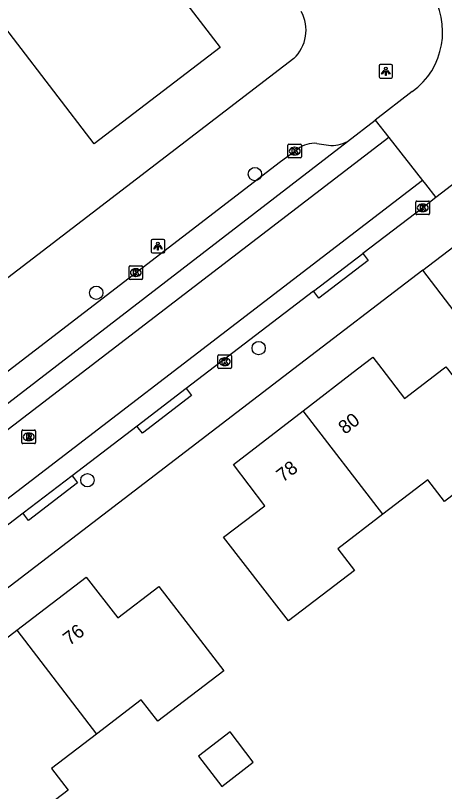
# Model space of a CAD drawing. Extents: x 159353 to 160616, y 385893 to 387321.
# Drawn here: x 160235.9 to 160267.3, y 386719 to 386775.9 of the extents above; entities that cross this region are included whole.
import ezdxf

# ---------------------------------------------------------------- set-up
doc = ezdxf.new("R2010")
doc.units = 0
for name, color, linetype in [('IMGEO_Boom', 7, 'Continuous'), ('IMGEO_Groenvoorziening', 7, 'Continuous'), ('IMGEO_Kolk', 7, 'Continuous'), ('IMGEO_Lichtpunt', 7, 'Continuous'), ('IMGEO_Pand', 7, 'Continuous'), ('IMGEO_Pand_nummerreeks', 7, 'Continuous'), ('IMGEO_Rijbaan_lokaal_gesloten', 7, 'Continuous'), ('IMGEO_Rioolput', 7, 'Continuous'), ('IMGEO_Voetpad_open', 7, 'Continuous')]:
    doc.layers.add(name, color=color, linetype=linetype)

msp = doc.modelspace()

# ---------------------------------------------------------------- linework, layer by layer
at = {"layer": 'IMGEO_Boom'}
for centre in [(160253.427, 386764.288), (160241.785, 386755.581), (160253.7, 386751.521), (160241.135, 386741.83)]:
    msp.add_circle(centre, 0.489, dxfattribs=at)
at = {"layer": 'IMGEO_Groenvoorziening'}
msp.add_lwpolyline([(160294.154, 386720.078), (160292.522, 386722.194), (160288.093, 386727.991), (160265.745, 386757.237)], dxfattribs=at)
at = {"layer": 'IMGEO_Kolk'}
for p, q in [((160255.848, 386765.547), (160255.848, 386766.399)), ((160255.923, 386766.473), (160256.775, 386766.473)), ((160256.849, 386766.399), (160256.849, 386765.547)), ((160256.359, 386765.693), (160256.334, 386765.693)), ((160256.336, 386766.253), (160256.361, 386766.253)), ((160256.775, 386765.473), (160255.923, 386765.473)), ((160265.315, 386762.311), (160266.167, 386762.311)), ((160265.24, 386761.385), (160265.24, 386762.237)), ((160265.728, 386762.091), (160265.753, 386762.091)), ((160266.241, 386762.237), (160266.241, 386761.385)), ((160266.167, 386761.311), (160265.315, 386761.311)), ((160265.751, 386761.531), (160265.726, 386761.531)), ((160244.187, 386756.632), (160244.187, 386757.484)), ((160244.262, 386757.558), (160245.114, 386757.558)), ((160244.675, 386757.338), (160244.7, 386757.338)), ((160245.188, 386757.484), (160245.188, 386756.632)), ((160244.698, 386756.778), (160244.673, 386756.778)), ((160245.114, 386756.558), (160244.262, 386756.558)), ((160250.708, 386750.098), (160250.708, 386750.95)), ((160250.783, 386751.024), (160251.635, 386751.024)), ((160251.709, 386750.95), (160251.709, 386750.098)), ((160251.196, 386750.804), (160251.221, 386750.804)), ((160251.635, 386750.024), (160250.783, 386750.024)), ((160251.219, 386750.244), (160251.194, 386750.244))]:
    msp.add_line(p, q, dxfattribs=at)
for points in [[(160255.848, 386765.547), (160255.848, 386766.399)], [(160255.923, 386766.473), (160256.775, 386766.473)], [(160256.849, 386766.399), (160256.849, 386765.547)], [(160256.169, 386766.173), (160256.292, 386766.173), (160256.292, 386766.022), (160256.422, 386766.173), (160256.586, 386766.173), (160256.44, 386766.022), (160256.593, 386765.773), (160256.441, 386765.773), (160256.356, 386765.937), (160256.292, 386765.87), (160256.292, 386765.773), (160256.169, 386765.773), (160256.169, 386766.173)], [(160256.775, 386765.473), (160255.923, 386765.473)], [(160265.315, 386762.311), (160266.167, 386762.311)], [(160265.24, 386761.385), (160265.24, 386762.237)], [(160265.561, 386762.011), (160265.684, 386762.011), (160265.684, 386761.86), (160265.814, 386762.011), (160265.978, 386762.011), (160265.832, 386761.86), (160265.985, 386761.611), (160265.833, 386761.611), (160265.748, 386761.775), (160265.684, 386761.708), (160265.684, 386761.611), (160265.561, 386761.611), (160265.561, 386762.011)], [(160266.241, 386762.237), (160266.241, 386761.385)], [(160266.167, 386761.311), (160265.315, 386761.311)], [(160244.187, 386756.632), (160244.187, 386757.484)], [(160244.262, 386757.558), (160245.114, 386757.558)], [(160244.508, 386757.258), (160244.631, 386757.258), (160244.631, 386757.107), (160244.761, 386757.258), (160244.925, 386757.258), (160244.779, 386757.107), (160244.932, 386756.858), (160244.78, 386756.858), (160244.695, 386757.022), (160244.631, 386756.955), (160244.631, 386756.858), (160244.508, 386756.858), (160244.508, 386757.258)], [(160245.188, 386757.484), (160245.188, 386756.632)], [(160245.114, 386756.558), (160244.262, 386756.558)], [(160250.708, 386750.098), (160250.708, 386750.95)], [(160250.783, 386751.024), (160251.635, 386751.024)], [(160251.709, 386750.95), (160251.709, 386750.098)], [(160251.029, 386750.724), (160251.152, 386750.724), (160251.152, 386750.573), (160251.282, 386750.724), (160251.446, 386750.724), (160251.3, 386750.573), (160251.453, 386750.324), (160251.301, 386750.324), (160251.216, 386750.488), (160251.152, 386750.421), (160251.152, 386750.324), (160251.029, 386750.324), (160251.029, 386750.724)], [(160251.635, 386750.024), (160250.783, 386750.024)]]:
    msp.add_lwpolyline(points, dxfattribs=at)
for centre, start, end in [((160255.925, 386766.397), 91.552, 178.448), ((160255.925, 386766.397), 91.552, 178.448), ((160256.773, 386766.397), 1.552, 88.448), ((160256.773, 386766.397), 1.552, 88.448), ((160255.925, 386765.549), 181.552, 268.448), ((160255.925, 386765.549), 181.552, 268.448), ((160256.773, 386765.549), 271.552, 358.448), ((160256.773, 386765.549), 271.552, 358.448), ((160265.317, 386762.235), 91.552, 178.448), ((160265.317, 386762.235), 91.552, 178.448), ((160266.165, 386762.235), 1.552, 88.448), ((160266.165, 386762.235), 1.552, 88.448), ((160265.317, 386761.387), 181.552, 268.448), ((160265.317, 386761.387), 181.552, 268.448), ((160266.165, 386761.387), 271.552, 358.448), ((160266.165, 386761.387), 271.552, 358.448), ((160244.264, 386757.482), 91.552, 178.448), ((160244.264, 386757.482), 91.552, 178.448), ((160245.112, 386757.482), 1.552, 88.448), ((160245.112, 386757.482), 1.552, 88.448), ((160244.264, 386756.634), 181.552, 268.448), ((160244.264, 386756.634), 181.552, 268.448), ((160245.112, 386756.634), 271.552, 358.448), ((160245.112, 386756.634), 271.552, 358.448), ((160250.785, 386750.948), 91.552, 178.448), ((160250.785, 386750.948), 91.552, 178.448), ((160251.633, 386750.948), 1.552, 88.448), ((160251.633, 386750.948), 1.552, 88.448), ((160250.785, 386750.1), 181.552, 268.448), ((160250.785, 386750.1), 181.552, 268.448), ((160251.633, 386750.1), 271.552, 358.448), ((160251.633, 386750.1), 271.552, 358.448)]:
    msp.add_arc(centre, 0.0765, start, end, dxfattribs=at)
for centre, major_axis, ratio, start_param, end_param in [((160256.335, 386765.973), (-0.387, 0.002), 0.722429, 4.712389, 7.853982), ((160256.36, 386765.973), (-0.39, 0.002), 0.717154, 1.570796, 4.712389), ((160265.727, 386761.811), (-0.387, 0.002), 0.722429, 4.712389, 7.853982), ((160265.752, 386761.811), (-0.39, 0.002), 0.717154, 1.570796, 4.712389), ((160244.674, 386757.058), (-0.387, 0.002), 0.722429, 4.712389, 7.853982), ((160244.699, 386757.058), (-0.39, 0.002), 0.717154, 1.570796, 4.712389), ((160251.195, 386750.524), (-0.387, 0.002), 0.722429, 4.712389, 7.853982), ((160251.22, 386750.524), (-0.39, 0.002), 0.717154, 1.570796, 4.712389)]:
    msp.add_ellipse(centre, major_axis=major_axis, ratio=ratio, start_param=start_param, end_param=end_param, dxfattribs=at)
at = {"layer": 'IMGEO_Lichtpunt'}
for p, q in [((160262.531, 386772.234), (160262.531, 386771.427)), ((160262.531, 386772.234), (160262.531, 386771.427)), ((160263.433, 386772.329), (160262.625, 386772.329)), ((160263.433, 386772.329), (160262.625, 386772.329)), ((160263.527, 386771.427), (160263.527, 386772.234)), ((160263.527, 386771.427), (160263.527, 386772.234)), ((160262.625, 386771.333), (160263.433, 386771.333)), ((160262.625, 386771.333), (160263.433, 386771.333)), ((160246.715, 386759.497), (160245.907, 386759.497)), ((160246.715, 386759.497), (160245.907, 386759.497)), ((160245.813, 386759.402), (160245.813, 386758.595)), ((160245.813, 386759.402), (160245.813, 386758.595)), ((160246.809, 386758.595), (160246.809, 386759.402)), ((160246.809, 386758.595), (160246.809, 386759.402)), ((160245.907, 386758.501), (160246.715, 386758.501)), ((160245.907, 386758.501), (160246.715, 386758.501))]:
    msp.add_line(p, q, dxfattribs=at)
for points in [[(160262.905, 386771.898), (160262.944, 386771.87), (160262.756, 386771.608), (160262.718, 386771.635), (160262.905, 386771.898)], [(160263.007, 386771.85), (160263.054, 386771.85), (160263.054, 386771.528), (160263.007, 386771.528), (160263.007, 386771.85)], [(160263.117, 386771.87), (160263.155, 386771.897), (160263.342, 386771.635), (160263.303, 386771.607), (160263.117, 386771.87)], [(160246.187, 386759.066), (160246.226, 386759.038), (160246.038, 386758.776), (160246, 386758.803), (160246.187, 386759.066)], [(160246.289, 386759.018), (160246.336, 386759.018), (160246.336, 386758.696), (160246.289, 386758.696), (160246.289, 386759.018)], [(160246.399, 386759.038), (160246.437, 386759.065), (160246.624, 386758.803), (160246.585, 386758.775), (160246.399, 386759.038)]]:
    msp.add_lwpolyline(points, dxfattribs=at)
for centre in [(160263.03, 386772.032), (160246.312, 386759.2)]:
    msp.add_circle(centre, 0.0994, dxfattribs=at)
for centre, start, end in [((160262.625, 386772.234), 90, 180), ((160262.625, 386772.234), 90, 180), ((160263.433, 386772.234), 0, 90), ((160263.433, 386772.234), 0, 90), ((160262.625, 386771.427), 180, 270), ((160262.625, 386771.427), 180, 270), ((160263.433, 386771.427), 270, 0), ((160263.433, 386771.427), 270, 360), ((160245.907, 386759.402), 90, 180), ((160245.907, 386759.402), 90, 180), ((160246.715, 386759.402), 0, 90), ((160246.715, 386759.402), 0, 90), ((160245.907, 386758.595), 180, 270), ((160245.907, 386758.595), 180, 270), ((160246.715, 386758.595), 270, 0), ((160246.715, 386758.595), 270, 360)]:
    msp.add_arc(centre, 0.0946, start, end, dxfattribs=at)
at = {"layer": 'IMGEO_Pand'}
for points in [[(160239, 386789.048), (160250.864, 386773.572), (160241.642, 386766.505), (160229.78, 386781.982)], [(160256.96, 386746.922), (160260.952, 386750), (160262.079, 386750.869), (160262.741, 386750), (160264.395, 386747.828), (160267.247, 386750), (160267.437, 386750.145), (160267.548, 386750), (160272.166, 386743.966), (160268.196, 386740.928), (160267.322, 386740.259), (160266.107, 386741.848), (160262.819, 386739.332)], [(160262.819, 386739.332), (160259.515, 386736.804), (160260.731, 386735.215), (160255.887, 386731.508), (160254.188, 386733.707), (160251.132, 386737.665), (160254.16, 386739.963), (160251.861, 386742.992), (160256.96, 386746.922)], [(160262.819, 386739.332), (160256.96, 386746.922)], [(160235.954, 386730.824), (160241.044, 386734.723), (160243.364, 386731.728), (160246.378, 386734.03), (160249.431, 386730.071), (160251.144, 386727.85), (160246.306, 386724.147), (160245.091, 386725.732), (160241.795, 386723.21)], [(160241.795, 386723.21), (160238.499, 386720.688), (160239.712, 386719.101), (160234.874, 386715.398), (160233.174, 386717.616), (160230.133, 386721.585), (160233.157, 386723.895), (160230.828, 386726.897), (160235.954, 386730.824)], [(160235.954, 386730.824), (160241.795, 386723.21)], [(160250.992, 386719.37), (160253.301, 386721.138), (160251.599, 386723.362), (160249.29, 386721.594), (160250.992, 386719.37)]]:
    msp.add_lwpolyline(points, dxfattribs=at)
at = {"layer": 'IMGEO_Rijbaan_lokaal_gesloten'}
for points in [[(160264.968, 386770.335), (160262.236, 386768.235)], [(160260.208, 386766.688), (160262.236, 386768.235)], [(160262.236, 386768.235), (160263.243, 386766.961)], [(160263.243, 386766.961), (160189.942, 386710.759), (160139.601, 386672.162)], [(160263.243, 386766.961), (160265.721, 386763.827)], [(160138.724, 386673.278), (160189.088, 386711.883), (160260.208, 386766.688)], [(160270.555, 386765.53), (160266.707, 386762.581)], [(160265.721, 386763.827), (160225.41, 386732.911), (160191.799, 386707.177), (160192.024, 386706.88), (160192.757, 386705.91)], [(160265.721, 386763.827), (160265.94, 386763.551), (160266.707, 386762.581)], [(160266.707, 386762.581), (160265.741, 386761.811), (160261.335, 386758.471)], [(160257.722, 386755.706), (160261.335, 386758.471)], [(160257.722, 386755.706), (160249.211, 386749.192), (160248.382, 386748.558)], [(160248.382, 386748.558), (160244.774, 386745.797)], [(160244.774, 386745.797), (160240.016, 386742.157)], [(160240.016, 386742.157), (160236.417, 386739.403)], [(160236.417, 386739.403), (160227.259, 386732.396)]]:
    msp.add_lwpolyline(points, dxfattribs=at)
msp.add_arc((160261.788, 386774.713), 5.411, 305.9908, 33.7561, dxfattribs=at)
at = {"layer": 'IMGEO_Rioolput'}
for p, q in [((160236.331, 386744.588), (160236.331, 386745.44)), ((160236.406, 386745.514), (160237.258, 386745.514)), ((160236.819, 386745.294), (160236.844, 386745.294)), ((160237.332, 386745.44), (160237.332, 386744.588)), ((160236.842, 386744.734), (160236.817, 386744.734)), ((160237.258, 386744.514), (160236.406, 386744.514))]:
    msp.add_line(p, q, dxfattribs=at)
for points in [[(160236.331, 386744.588), (160236.331, 386745.44)], [(160236.406, 386745.514), (160237.258, 386745.514)], [(160236.92, 386745.212), (160236.668, 386745.214), (160236.668, 386744.814)], [(160237.332, 386745.44), (160237.332, 386744.588)], [(160236.668, 386744.814), (160236.792, 386744.814), (160236.792, 386744.976), (160236.803, 386744.976)], [(160236.846, 386745.133), (160236.792, 386745.133), (160236.792, 386745.052)], [(160236.792, 386745.052), (160236.844, 386745.052)], [(160236.85, 386744.947), (160236.921, 386744.814), (160237.061, 386744.814), (160236.996, 386744.94)], [(160237.258, 386744.514), (160236.406, 386744.514)]]:
    msp.add_lwpolyline(points, dxfattribs=at)
for centre, radius, start, end in [((160236.408, 386745.438), 0.0765, 91.552, 178.448), ((160236.408, 386745.438), 0.0765, 91.552, 178.448), ((160236.919, 386745.102), 0.109, 350.3612, 89.416), ((160237.256, 386745.438), 0.0765, 1.552, 88.448), ((160237.256, 386745.438), 0.0765, 1.552, 88.448), ((160236.802, 386744.923), 0.0533, 26.0293, 88.6989), ((160236.828, 386745.241), 0.19, 274.7715, 282.9687), ((160236.852, 386745.037), 0.0964, 77.0061, 93.1865), ((160236.866, 386745.094), 0.0378, 276.6634, 79.6772), ((160236.917, 386745.102), 0.112, 277.5842, 350.9817), ((160236.901, 386744.887), 0.108, 29.5134, 73.7905), ((160236.408, 386744.59), 0.0765, 181.552, 268.448), ((160236.408, 386744.59), 0.0765, 181.552, 268.448), ((160237.256, 386744.59), 0.0765, 271.552, 358.448), ((160237.256, 386744.59), 0.0765, 271.552, 358.448)]:
    msp.add_arc(centre, radius, start, end, dxfattribs=at)
for centre, major_axis, ratio, start_param, end_param in [((160236.818, 386745.014), (-0.387, 0.002), 0.722429, 4.712389, 7.853982), ((160236.843, 386745.014), (-0.39, 0.002), 0.717154, 1.570796, 4.712389)]:
    msp.add_ellipse(centre, major_axis=major_axis, ratio=ratio, start_param=start_param, end_param=end_param, dxfattribs=at)
at = {"layer": 'IMGEO_Voetpad_open'}
for points in [[(160256.273, 386772.764), (160234.226, 386755.873)], [(160257.977, 386766.537), (160258.825, 386766.415)], [(160212.149, 386732.055), (160255.309, 386765.203), (160256.349, 386765.973), (160256.563, 386766.122)], [(160265.745, 386757.237), (160266.169, 386757.561), (160269.047, 386759.761)], [(160261.335, 386758.471), (160261.433, 386758.343), (160261.736, 386757.946), (160258.122, 386755.182), (160257.819, 386755.579), (160257.722, 386755.706)], [(160265.745, 386757.237), (160256.291, 386750), (160203.329, 386709.461)], [(160248.382, 386748.558), (160248.477, 386748.434), (160248.78, 386748.037), (160245.171, 386745.277), (160244.868, 386745.674), (160244.774, 386745.797)], [(160240.016, 386742.157), (160240.109, 386742.035), (160240.413, 386741.639), (160236.817, 386738.882), (160236.513, 386739.278), (160236.417, 386739.403)]]:
    msp.add_lwpolyline(points, dxfattribs=at)
for centre, radius, start, end in [((160254.34, 386774.843), 2.839, 312.9116, 28.8326), ((160257.786, 386764.571), 1.975, 84.4565, 128.2567), ((160259.144, 386768.439), 2.049, 261.0505, 301.2824)]:
    msp.add_arc(centre, radius, start, end, dxfattribs=at)

# ---------------------------------------------------------------- texts
at = {"layer": 'IMGEO_Pand_nummerreeks'}
for s, rotation, p in [('80', 37.6284, (160260.03, 386745.148)), ('78', 37.6284, (160255.484, 386741.644)), ('76', 37.454, (160239.829, 386729.659))]:
    msp.add_text(s, height=1, rotation=rotation, dxfattribs=at).set_placement(p)

doc.saveas('drawing.dxf')
